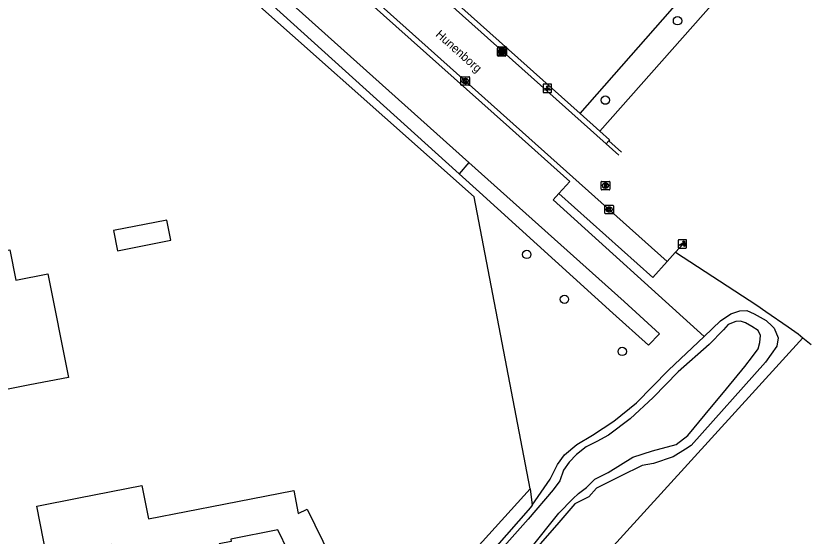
# Model space of a CAD drawing. Extents: x 157663 to 158496, y 379212 to 380934.
# Drawn here: x 158375.9 to 158468.8, y 380182.1 to 380243 of the extents above; entities that cross this region are included whole.
import ezdxf

# ---------------------------------------------------------------- set-up
doc = ezdxf.new("R2010")
doc.units = 0
for name, color, linetype in [('IMGEO_Boom', 7, 'Continuous'), ('IMGEO_Fietspad_gesloten', 7, 'Continuous'), ('IMGEO_Groenvoorziening', 7, 'Continuous'), ('IMGEO_Kolk', 7, 'Continuous'), ('IMGEO_Lichtpunt', 7, 'Continuous'), ('IMGEO_Openbare_ruimte_label', 7, 'Continuous'), ('IMGEO_Pand', 7, 'Continuous'), ('IMGEO_Poller', 7, 'Continuous'), ('IMGEO_Rijbaan_lokaal_halfverhard', 7, 'Continuous'), ('IMGEO_Rijbaan_lokaal_open', 7, 'Continuous'), ('IMGEO_Rioolput', 7, 'Continuous'), ('IMGEO_Voetpad_halfverhard', 7, 'Continuous'), ('IMGEO_Voetpad_open', 7, 'Continuous'), ('IMGEO_Waterloop', 7, 'Continuous')]:
    doc.layers.add(name, color=color, linetype=linetype)

msp = doc.modelspace()

# ---------------------------------------------------------------- linework, layer by layer
at = {"layer": 'IMGEO_Boom'}
for centre in [(158453.211, 380242.403), (158444.777, 380233.119), (158435.591, 380215.073), (158439.996, 380209.829), (158446.751, 380203.741)]:
    msp.add_circle(centre, 0.489, dxfattribs=at)
at = {"layer": 'IMGEO_Fietspad_gesloten'}
for points in [[(158452.988, 380215.361), (158462.477, 380209.14), (158463.523, 380208.414), (158466.142, 380206.595), (158467.298, 380205.792), (158467.874, 380205.318)], [(158467.874, 380205.318), (158468.823, 380204.538)]]:
    msp.add_lwpolyline(points, dxfattribs=at)
at = {"layer": 'IMGEO_Groenvoorziening'}
for points in [[(158436.002, 380187.68), (158429.436, 380221.799), (158397.765, 380250), (158373.398, 380271.696)], [(158441.82, 380231.568), (158462.293, 380254.879)], [(158456.322, 380205.499), (158438.668, 380221.481), (158439.348, 380222.215)], [(158456.322, 380205.499), (158458.232, 380207.311), (158459.45, 380208.133), (158460.498, 380208.501), (158461.319, 380208.529), (158462.169, 380208.133), (158463.557, 380207.368), (158464.29, 380206.678), (158464.52, 380206.461), (158464.974, 380205.328), (158464.804, 380204.365), (158463.501, 380202.467), (158454.804, 380192.722), (158454.15, 380192.315), (158452.707, 380191.419), (158450.385, 380190.626), (158449.081, 380190.399), (158446.532, 380189.153), (158443.756, 380187.736), (158442.849, 380186.716), (158441.206, 380185.923), (158439.337, 380183.714), (158411.122, 380151.476)], [(158436.233, 380185.777), (158438.317, 380188.813), (158439.195, 380190.512), (158440.016, 380191.646), (158441.461, 380192.835), (158443.274, 380193.94), (158445.767, 380195.583), (158448.43, 380197.708), (158452.141, 380201.532), (158456.322, 380205.499)], [(158350.695, 380093.122), (158360.95, 380104.759), (158436.002, 380187.68)], [(158436.002, 380187.68), (158436.233, 380185.777)], [(158436.233, 380185.777), (158436.022, 380185.47), (158428.742, 380177.198), (158420.13, 380167.51), (158412.991, 380159.408), (158405.683, 380151.533), (158404.833, 380149.606), (158403.076, 380148.02), (158401.377, 380147.397), (158395.938, 380141.731), (158388.856, 380134.196), (158382.85, 380127.51), (158367.326, 380110.627), (158350.695, 380093.122)]]:
    msp.add_lwpolyline(points, dxfattribs=at)
at = {"layer": 'IMGEO_Kolk'}
for p, q in [((158432.156, 380238.354), (158432.156, 380239.206)), ((158432.221, 380238.438), (158432.221, 380239.29)), ((158432.231, 380239.28), (158433.083, 380239.28)), ((158432.296, 380239.364), (158433.148, 380239.364)), ((158432.644, 380239.06), (158432.669, 380239.06)), ((158432.709, 380239.144), (158432.734, 380239.144)), ((158433.157, 380239.206), (158433.157, 380238.354)), ((158433.222, 380239.29), (158433.222, 380238.438)), ((158433.083, 380238.28), (158432.231, 380238.28)), ((158433.148, 380238.364), (158432.296, 380238.364)), ((158432.667, 380238.5), (158432.642, 380238.5)), ((158432.732, 380238.584), (158432.707, 380238.584)), ((158427.902, 380234.929), (158427.902, 380235.781)), ((158427.977, 380235.855), (158428.829, 380235.855)), ((158428.39, 380235.635), (158428.415, 380235.635)), ((158428.903, 380235.781), (158428.903, 380234.929)), ((158428.829, 380234.855), (158427.977, 380234.855)), ((158428.413, 380235.075), (158428.388, 380235.075)), ((158444.718, 380219.906), (158444.718, 380220.758)), ((158444.793, 380220.832), (158445.645, 380220.832)), ((158445.206, 380220.612), (158445.231, 380220.612)), ((158445.719, 380220.758), (158445.719, 380219.906)), ((158445.645, 380219.832), (158444.793, 380219.832)), ((158445.229, 380220.052), (158445.204, 380220.052))]:
    msp.add_line(p, q, dxfattribs=at)
for points in [[(158432.156, 380238.354), (158432.156, 380239.206)], [(158432.221, 380238.438), (158432.221, 380239.29)], [(158432.231, 380239.28), (158433.083, 380239.28)], [(158432.296, 380239.364), (158433.148, 380239.364)], [(158432.477, 380238.98), (158432.6, 380238.98), (158432.6, 380238.829), (158432.73, 380238.98), (158432.894, 380238.98), (158432.748, 380238.829), (158432.901, 380238.58), (158432.749, 380238.58), (158432.664, 380238.744), (158432.6, 380238.677), (158432.6, 380238.58), (158432.477, 380238.58), (158432.477, 380238.98)], [(158432.542, 380239.064), (158432.665, 380239.064), (158432.665, 380238.913), (158432.795, 380239.064), (158432.959, 380239.064), (158432.813, 380238.913), (158432.966, 380238.664), (158432.814, 380238.664), (158432.729, 380238.828), (158432.665, 380238.761), (158432.665, 380238.664), (158432.542, 380238.664), (158432.542, 380239.064)], [(158433.157, 380239.206), (158433.157, 380238.354)], [(158433.222, 380239.29), (158433.222, 380238.438)], [(158433.083, 380238.28), (158432.231, 380238.28)], [(158433.148, 380238.364), (158432.296, 380238.364)], [(158427.902, 380234.929), (158427.902, 380235.781)], [(158427.977, 380235.855), (158428.829, 380235.855)], [(158428.223, 380235.555), (158428.346, 380235.555), (158428.346, 380235.404), (158428.476, 380235.555), (158428.64, 380235.555), (158428.494, 380235.404), (158428.647, 380235.155), (158428.495, 380235.155), (158428.41, 380235.319), (158428.346, 380235.252), (158428.346, 380235.155), (158428.223, 380235.155), (158428.223, 380235.555)], [(158428.903, 380235.781), (158428.903, 380234.929)], [(158428.829, 380234.855), (158427.977, 380234.855)], [(158444.718, 380219.906), (158444.718, 380220.758)], [(158444.793, 380220.832), (158445.645, 380220.832)], [(158445.039, 380220.532), (158445.162, 380220.532), (158445.162, 380220.381), (158445.292, 380220.532), (158445.456, 380220.532), (158445.31, 380220.381), (158445.463, 380220.132), (158445.311, 380220.132), (158445.226, 380220.296), (158445.162, 380220.229), (158445.162, 380220.132), (158445.039, 380220.132), (158445.039, 380220.532)], [(158445.719, 380220.758), (158445.719, 380219.906)], [(158445.645, 380219.832), (158444.793, 380219.832)]]:
    msp.add_lwpolyline(points, dxfattribs=at)
for centre, start, end in [((158432.233, 380239.204), 91.55205, 178.44795), ((158432.233, 380239.204), 91.55205, 178.44795), ((158432.298, 380239.288), 91.55205, 178.44795), ((158432.298, 380239.288), 91.55205, 178.44795), ((158433.081, 380239.204), 1.55205, 88.44795), ((158433.081, 380239.204), 1.55205, 88.44795), ((158433.146, 380239.288), 1.55205, 88.44795), ((158433.146, 380239.288), 1.55205, 88.44795), ((158432.233, 380238.356), 181.55205, 268.44795), ((158432.233, 380238.356), 181.55205, 268.44795), ((158432.298, 380238.44), 181.55205, 268.44795), ((158432.298, 380238.44), 181.55205, 268.44795), ((158433.081, 380238.356), 271.55205, 358.44795), ((158433.081, 380238.356), 271.55205, 358.44795), ((158433.146, 380238.44), 271.55205, 358.44795), ((158433.146, 380238.44), 271.55205, 358.44795), ((158427.979, 380235.779), 91.55205, 178.44795), ((158427.979, 380235.779), 91.55205, 178.44795), ((158428.827, 380235.779), 1.55205, 88.44795), ((158428.827, 380235.779), 1.55205, 88.44795), ((158427.979, 380234.931), 181.55205, 268.44795), ((158427.979, 380234.931), 181.55205, 268.44795), ((158428.827, 380234.931), 271.55205, 358.44795), ((158428.827, 380234.931), 271.55205, 358.44795), ((158444.795, 380220.756), 91.55205, 178.44795), ((158444.795, 380220.756), 91.55205, 178.44795), ((158445.643, 380220.756), 1.55205, 88.44795), ((158445.643, 380220.756), 1.55205, 88.44795), ((158444.795, 380219.908), 181.55205, 268.44795), ((158444.795, 380219.908), 181.55205, 268.44795), ((158445.643, 380219.908), 271.55205, 358.44795), ((158445.643, 380219.908), 271.55205, 358.44795)]:
    msp.add_arc(centre, 0.0765, start, end, dxfattribs=at)
for centre, major_axis, ratio, start_param, end_param in [((158432.643, 380238.78), (-0.387, 0.002), 0.722429, 4.712389, 7.853982), ((158432.708, 380238.864), (-0.387, 0.002), 0.722429, 4.712389, 7.853982), ((158432.668, 380238.78), (-0.39, 0.002), 0.717154, 1.570796, 4.712389), ((158432.733, 380238.864), (-0.39, 0.002), 0.717154, 1.570796, 4.712389), ((158428.389, 380235.355), (-0.387, 0.002), 0.722429, 4.712389, 7.853982), ((158428.414, 380235.355), (-0.39, 0.002), 0.717154, 1.570796, 4.712389), ((158445.205, 380220.332), (-0.387, 0.002), 0.722429, 4.712389, 7.853982), ((158445.23, 380220.332), (-0.39, 0.002), 0.717154, 1.570796, 4.712389)]:
    msp.add_ellipse(centre, major_axis=major_axis, ratio=ratio, start_param=start_param, end_param=end_param, dxfattribs=at)
at = {"layer": 'IMGEO_Lichtpunt'}
for p, q in [((158437.499, 380234.903), (158437.499, 380234.096)), ((158437.499, 380234.903), (158437.499, 380234.096)), ((158438.401, 380234.998), (158437.593, 380234.998)), ((158438.401, 380234.998), (158437.593, 380234.998)), ((158438.495, 380234.096), (158438.495, 380234.903)), ((158438.495, 380234.096), (158438.495, 380234.903)), ((158437.593, 380234.002), (158438.401, 380234.002)), ((158437.593, 380234.002), (158438.401, 380234.002))]:
    msp.add_line(p, q, dxfattribs=at)
for points in [[(158437.873, 380234.567), (158437.912, 380234.539), (158437.724, 380234.277), (158437.686, 380234.304), (158437.873, 380234.567)], [(158437.975, 380234.519), (158438.022, 380234.519), (158438.022, 380234.197), (158437.975, 380234.197), (158437.975, 380234.519)], [(158438.085, 380234.539), (158438.123, 380234.566), (158438.31, 380234.304), (158438.271, 380234.276), (158438.085, 380234.539)]]:
    msp.add_lwpolyline(points, dxfattribs=at)
msp.add_circle((158437.998, 380234.701), 0.0994, dxfattribs=at)
for centre, start, end in [((158437.593, 380234.903), 90, 180), ((158437.593, 380234.903), 90, 180), ((158438.401, 380234.903), 0, 90), ((158438.401, 380234.903), 0, 90), ((158437.593, 380234.096), 180, 270), ((158437.593, 380234.096), 180, 270), ((158438.401, 380234.096), 270, 0), ((158438.401, 380234.096), 270, 360)]:
    msp.add_arc(centre, 0.0946, start, end, dxfattribs=at)
at = {"layer": 'IMGEO_Pand'}
for points in [[(158393.991, 380216.745), (158393.527, 380219.1), (158387.287, 380217.87), (158387.751, 380215.514), (158393.991, 380216.745)], [(158379.624, 380212.821), (158382.012, 380200.707), (158377.506, 380199.818), (158372.6, 380198.852), (158372.141, 380201.181), (158365.894, 380199.951), (158363.269, 380213.275), (158368.175, 380214.242), (158375.166, 380215.619), (158375.864, 380212.08), (158379.624, 380212.821)], [(158400.2, 380185.88), (158408.352, 380187.486), (158408.884, 380184.786), (158409.913, 380185.29), (158412.636, 380179.725), (158408.912, 380177.902), (158406.487, 380182.858), (158401.008, 380181.778), (158401.059, 380181.521), (158399.642, 380181.242), (158400.723, 380175.751), (158391.954, 380174.024), (158387.048, 380173.057), (158385.926, 380178.753), (158387.455, 380179.054), (158387.039, 380181.167), (158379.496, 380179.681), (158378.322, 380185.64), (158383.228, 380186.607), (158390.613, 380188.062), (158391.385, 380184.143), (158400.2, 380185.88)]]:
    msp.add_lwpolyline(points, dxfattribs=at)
at = {"layer": 'IMGEO_Poller'}
for p, q in [((158453.282, 380216.71), (158453.282, 380215.903)), ((158453.282, 380216.71), (158453.282, 380215.903)), ((158454.184, 380216.805), (158453.376, 380216.805)), ((158454.184, 380216.805), (158453.376, 380216.805)), ((158454.278, 380215.903), (158454.278, 380216.71)), ((158454.278, 380215.903), (158454.278, 380216.71)), ((158453.376, 380215.808), (158454.184, 380215.808)), ((158453.376, 380215.808), (158454.184, 380215.808))]:
    msp.add_line(p, q, dxfattribs=at)
for points in [[(158453.961, 380216.534), (158453.949, 380216.461), (158453.824, 380216.666)], [(158453.824, 380216.666), (158454.055, 380216.6), (158453.984, 380216.568)], [(158453.917, 380216.161), (158453.404, 380216.161), (158453.834, 380216.436)], [(158453.977, 380215.989), (158454.043, 380216.22), (158454.073, 380216.152)], [(158454.109, 380216.125), (158454.181, 380216.114), (158453.977, 380215.989)]]:
    msp.add_lwpolyline(points, dxfattribs=at)
for centre, radius, start, end in [((158453.376, 380216.71), 0.0946, 90, 180), ((158453.376, 380216.71), 0.0946, 90, 180), ((158454.184, 380216.71), 0.0946, 0, 90), ((158454.184, 380216.71), 0.0946, 0, 90), ((158453.376, 380215.903), 0.0946, 180, 270), ((158453.376, 380215.903), 0.0946, 180, 270), ((158453.589, 380216.211), 0.332, 351.32473, 42.4854), ((158453.603, 380216.221), 0.476, 351.75274, 41.16905), ((158453.603, 380216.221), 0.516, 349.35686, 42.29123), ((158454.184, 380215.903), 0.0946, 270, 0), ((158454.184, 380215.903), 0.0946, 270, 0)]:
    msp.add_arc(centre, radius, start, end, dxfattribs=at)
at = {"layer": 'IMGEO_Rijbaan_lokaal_halfverhard'}
for points in [[(158462.293, 380254.879), (158464.548, 380252.628), (158462.228, 380250), (158444.13, 380229.501)], [(158444.13, 380229.501), (158445.278, 380228.475), (158445.173, 380228.353)], [(158445.173, 380228.353), (158446.652, 380227.03)]]:
    msp.add_lwpolyline(points, dxfattribs=at)
at = {"layer": 'IMGEO_Rijbaan_lokaal_open'}
for points in [[(158444.879, 380228.012), (158386.082, 380280.588)], [(158383.955, 380275.03), (158384.74, 380274.414), (158451.982, 380214.262)], [(158446.344, 380226.702), (158444.879, 380228.012)], [(158452.988, 380215.361), (158453.912, 380216.368), (158453.912, 380216.368)], [(158451.982, 380214.262), (158452.925, 380215.292), (158452.988, 380215.361)]]:
    msp.add_lwpolyline(points, dxfattribs=at)
at = {"layer": 'IMGEO_Rioolput'}
for p, q in [((158444.287, 380222.699), (158444.287, 380223.551)), ((158444.362, 380223.625), (158445.214, 380223.625)), ((158444.775, 380223.405), (158444.8, 380223.405)), ((158445.288, 380223.551), (158445.288, 380222.699)), ((158445.214, 380222.625), (158444.362, 380222.625)), ((158444.798, 380222.845), (158444.773, 380222.845))]:
    msp.add_line(p, q, dxfattribs=at)
for points in [[(158444.287, 380222.699), (158444.287, 380223.551)], [(158444.362, 380223.625), (158445.214, 380223.625)], [(158444.876, 380223.323), (158444.624, 380223.325), (158444.624, 380222.925)], [(158444.802, 380223.244), (158444.748, 380223.244), (158444.748, 380223.163)], [(158444.748, 380223.163), (158444.8, 380223.163)], [(158445.288, 380223.551), (158445.288, 380222.699)], [(158445.214, 380222.625), (158444.362, 380222.625)], [(158444.624, 380222.925), (158444.748, 380222.925), (158444.748, 380223.087), (158444.759, 380223.087)], [(158444.806, 380223.058), (158444.877, 380222.925), (158445.017, 380222.925), (158444.952, 380223.051)]]:
    msp.add_lwpolyline(points, dxfattribs=at)
for centre, radius, start, end in [((158444.364, 380223.549), 0.0765, 91.55205, 178.44795), ((158444.364, 380223.549), 0.0765, 91.55205, 178.44795), ((158444.784, 380223.352), 0.19, 274.7715, 282.96867), ((158444.808, 380223.148), 0.0964, 77.00612, 93.18647), ((158444.822, 380223.205), 0.0378, 276.66336, 79.67722), ((158444.875, 380223.213), 0.109, 350.36119, 89.41601), ((158444.873, 380223.213), 0.112, 277.58423, 350.98172), ((158445.212, 380223.549), 0.0765, 1.55205, 88.44795), ((158445.212, 380223.549), 0.0765, 1.55205, 88.44795), ((158444.364, 380222.701), 0.0765, 181.55205, 268.44795), ((158444.364, 380222.701), 0.0765, 181.55205, 268.44795), ((158444.758, 380223.034), 0.0533, 26.02933, 88.69889), ((158444.857, 380222.998), 0.108, 29.51342, 73.79051), ((158445.212, 380222.701), 0.0765, 271.55205, 358.44795), ((158445.212, 380222.701), 0.0765, 271.55205, 358.44795)]:
    msp.add_arc(centre, radius, start, end, dxfattribs=at)
for centre, major_axis, ratio, start_param, end_param in [((158444.774, 380223.125), (-0.387, 0.002), 0.722429, 4.712389, 7.853982), ((158444.799, 380223.125), (-0.39, 0.002), 0.717154, 1.570796, 4.712389)]:
    msp.add_ellipse(centre, major_axis=major_axis, ratio=ratio, start_param=start_param, end_param=end_param, dxfattribs=at)
at = {"layer": 'IMGEO_Voetpad_halfverhard'}
msp.add_lwpolyline([(158467.874, 380205.318), (158441.375, 380176.227), (158419.7, 380151.493), (158398.889, 380128.586), (158374.632, 380103.233), (158356.557, 380083.229), (158343.864, 380068.969), (158334.417, 380059.036), (158324.122, 380048.333), (158306.701, 380030.411)], dxfattribs=at)
at = {"layer": 'IMGEO_Voetpad_open'}
for points in [[(158385.44, 380281.833), (158396.328, 380272.254), (158441.82, 380231.568)], [(158383.552, 380274.605), (158384.385, 380273.86), (158433.567, 380229.917), (158440.634, 380223.603), (158439.348, 380222.215)], [(158444.13, 380229.501), (158441.82, 380231.568)], [(158445.173, 380228.353), (158444.879, 380228.012)], [(158439.348, 380222.215), (158450.324, 380212.391), (158451.982, 380214.262)]]:
    msp.add_lwpolyline(points, dxfattribs=at)
at = {"layer": 'IMGEO_Waterloop'}
for points in [[(158427.682, 380224.496), (158399.532, 380250)], [(158401.892, 380250), (158428.835, 380225.823)], [(158428.835, 380225.823), (158446.956, 380209.562), (158451.105, 380205.803), (158449.804, 380204.453), (158445.655, 380208.212), (158430.057, 380222.344), (158427.682, 380224.496)], [(158428.835, 380225.823), (158427.682, 380224.496)], [(158435.937, 380180.569), (158439.337, 380184.818), (158440.98, 380186.518), (158441.631, 380187.113), (158442.566, 380187.821), (158443.529, 380188.784), (158445.116, 380189.578), (158448.005, 380191.362), (158450.271, 380192.099), (158453.047, 380192.835), (158454.407, 380193.912), (158456.447, 380196.348), (158458.94, 380199.351), (158461.093, 380201.957), (158461.971, 380203.147), (158462.622, 380204.053), (158462.849, 380204.762), (158462.906, 380205.583), (158462.622, 380206.178), (158461.914, 380206.66), (158461.149, 380207.084), (158460.554, 380207.283), (158460.016, 380207.226), (158459.138, 380206.886), (158458.571, 380206.263), (158456.928, 380204.563), (158453.302, 380201.362), (158450.356, 380198.331), (158447.693, 380195.866), (158445.144, 380193.94), (158443.784, 380193.204), (158442.538, 380192.58), (158441.405, 380191.702), (158440.555, 380190.796), (158439.903, 380189.833), (158439.45, 380188.614), (158438.685, 380187.566), (158435.739, 380184.139), (158429.223, 380176.773)]]:
    msp.add_lwpolyline(points, dxfattribs=at)

# ---------------------------------------------------------------- texts
at = {"layer": 'IMGEO_Openbare_ruimte_label'}
msp.add_text('Hunenborg', height=1, rotation=318.16185, dxfattribs=at).set_placement((158424.858, 380240.683))

doc.saveas('drawing.dxf')
